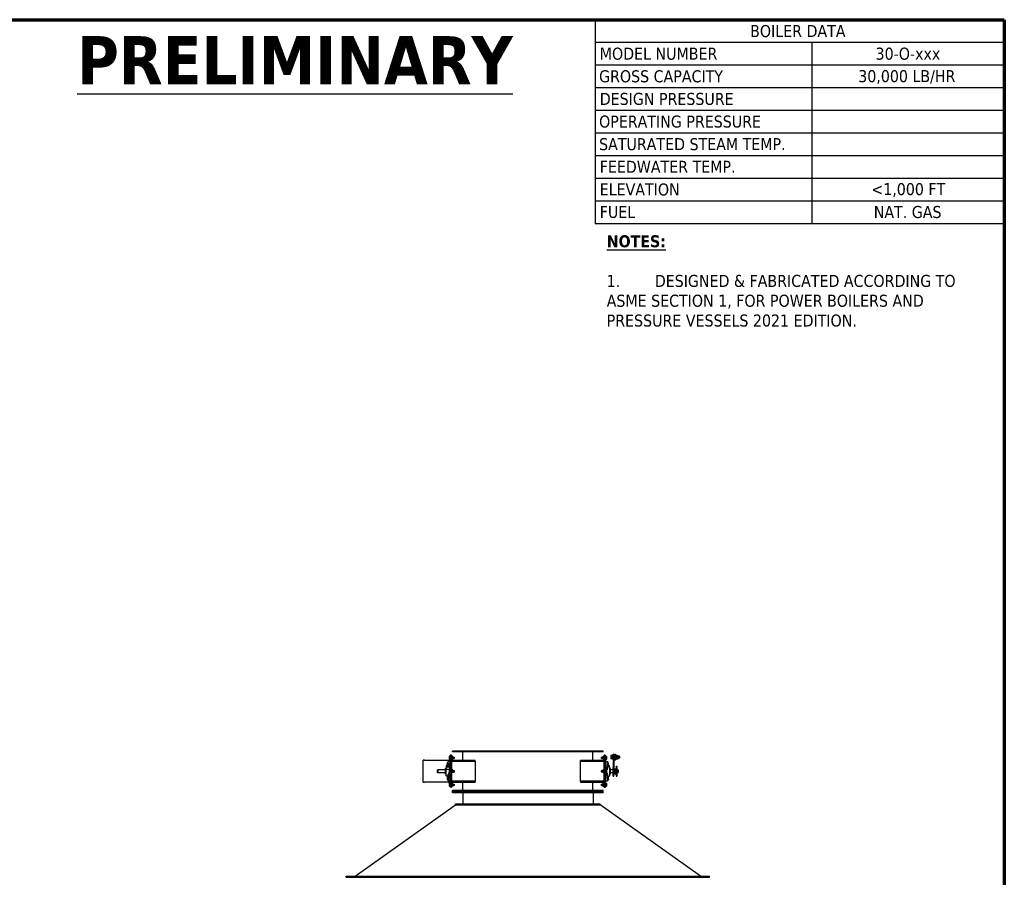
# Model space of a CAD drawing. Header units: inches. Extents: x 18 to 846, y -44 to 561.
# Tile 637 of 637: x 601 to 846, y 347 to 561. Entities that reach past the tile are written whole.
import ezdxf

# ---------------------------------------------------------------- set-up
doc = ezdxf.new("R2010")
doc.units = ezdxf.units.IN
doc.header["$LTSCALE"] = 24
doc.header["$MEASUREMENT"] = 0
for name, color, linetype, lineweight in [('Border (ANSI)', 7, 'Continuous', 70), ('Symbol (ANSI)', 7, 'Continuous', 25), ('Visible (ANSI)', 7, 'Continuous', 30)]:
    doc.layers.add(name, color=color, linetype=linetype, lineweight=lineweight)
doc.styles.add('Note Text (ANSI)', font='tahoma.ttf')

# ---------------------------------------------------------------- blocks, each defined once
blk = doc.blocks.new('Borders SUPERIOR BORDER')
at = {"layer": 'Border (ANSI)'}
for p, q in [((0.75, 23.375), (35.25, 23.375)), ((35.25, 23.375), (35.25, 0.625))]:
    blk.add_line(p, q, dxfattribs=at)
blk = doc.blocks.new('Table2')
at = {"layer": 'Symbol (ANSI)'}
for p, q in [((31, 23.375), (35.25, 23.375)), ((31, 23.375), (31, 23.14)), ((35.25, 23.375), (35.25, 23.14)), ((31, 23.14), (35.25, 23.14)), ((31, 23.14), (31, 21.259)), ((33.25, 23.14), (33.25, 21.259)), ((35.25, 23.14), (35.25, 21.259)), ((31, 22.905), (35.25, 22.905)), ((31, 22.67), (35.25, 22.67)), ((31, 22.434), (35.25, 22.434)), ((31, 22.199), (35.25, 22.199)), ((31, 21.964), (35.25, 21.964)), ((31, 21.729), (35.25, 21.729)), ((31, 21.494), (35.25, 21.494)), ((31, 21.259), (35.25, 21.259))]:
    blk.add_line(p, q, dxfattribs=at)
at = {"layer": 'Symbol (ANSI)', "char_height": 0.125, "attachment_point": 7, "style": 'Note Text (ANSI)'}
for s, insert in [('BOILER DATA', (32.61, 23.192)), ('MODEL NUMBER', (31.048, 22.957)), ('30-O-xxx', (33.913, 22.957)), ('GROSS CAPACITY', (31.041, 22.722)), ('30,000 LB/HR', (33.733, 22.706)), ('DESIGN PRESSURE', (31.048, 22.487)), ('OPERATING PRESSURE', (31.041, 22.252)), ('SATURATED STEAM TEMP.', (31.041, 22.017)), ('FEEDWATER TEMP.', (31.048, 21.784)), ('ELEVATION', (31.048, 21.546)), ('<1,000 FT', (33.869, 21.532)), ('FUEL', (31.048, 21.313)), ('NAT. GAS', (33.894, 21.312))]:
    blk.add_mtext(s, dxfattribs=dict(at, insert=insert))

msp = doc.modelspace()

# ---------------------------------------------------------------- linework, layer by layer
at = {"layer": 'Visible (ANSI)'}
for p, q in [((745.98618, 378.5815), (708.48618, 378.5815)), ((708.48618, 378.394), (708.48618, 378.5815)), ((745.98618, 378.394), (708.48618, 378.394)), ((711.04868, 376.269), (711.04868, 378.394)), ((743.42368, 376.269), (743.42368, 378.394)), ((745.98618, 378.394), (745.98618, 378.5815)), ((701.48618, 376.3315), (701.11118, 376.3315)), ((701.11118, 370.8315), (701.11118, 376.3315)), ((701.48618, 376.3315), (707.48618, 376.3315)), ((707.12681, 375.62838), (707.15193, 375.67189)), ((707.12681, 375.62838), (707.12681, 375.5907)), ((707.12681, 375.5907), (707.12681, 375.34713)), ((707.33618, 375.67189), (707.15193, 375.67189)), ((707.33618, 375.67189), (707.33618, 375.50951)), ((707.33618, 375.60025), (707.36118, 375.60025)), ((707.36118, 375.54555), (707.36118, 375.98775)), ((707.86118, 375.98775), (707.36118, 375.98775)), ((707.36118, 375.54555), (707.36118, 375.51146)), ((707.48618, 376.3315), (707.67368, 376.3315)), ((707.59318, 377.2375), (707.61828, 377.28097)), ((707.59318, 377.2375), (707.59318, 377.19986)), ((707.59318, 377.19986), (707.59318, 376.9565)), ((707.59318, 376.9565), (707.59318, 376.71315)), ((707.59318, 376.71315), (707.59318, 376.6755)), ((707.59318, 376.6755), (707.61828, 376.63203)), ((707.86118, 377.28097), (707.61828, 377.28097)), ((707.86118, 377.11874), (707.61828, 377.11874)), ((707.86118, 376.79427), (707.61828, 376.79427)), ((707.86118, 376.63203), (707.61828, 376.63203)), ((707.67368, 376.3315), (707.86118, 376.3315)), ((707.67368, 375.98775), (707.67368, 376.3315)), ((708.04868, 377.5815), (707.86118, 377.5815)), ((707.86118, 377.5815), (707.86118, 377.0815)), ((707.86118, 370.0815), (707.86118, 377.0815)), ((708.04868, 377.5815), (708.04868, 377.0815)), ((708.04868, 377.0815), (708.04868, 377.5815)), ((708.23618, 377.5815), (708.04868, 377.5815)), ((708.04868, 370.0815), (708.04868, 377.0815)), ((708.04868, 377.0815), (708.04868, 370.0815)), ((708.23618, 377.5815), (708.23618, 377.0815)), ((708.23618, 377.238), (708.26133, 377.28155)), ((708.23618, 377.0815), (708.23618, 370.0815)), ((708.23618, 376.675), (708.26133, 376.63145)), ((708.42368, 376.0815), (708.23618, 376.0815)), ((708.54004, 377.28155), (708.26133, 377.28155)), ((708.54004, 377.11903), (708.26133, 377.11903)), ((708.54004, 376.79398), (708.26133, 376.79398)), ((708.54004, 376.63145), (708.26133, 376.63145)), ((714.1295, 376.269), (708.42368, 376.269)), ((708.42368, 376.0815), (714.1295, 376.0815)), ((708.56518, 377.238), (708.54004, 377.28155)), ((708.56518, 376.675), (708.54004, 376.63145)), ((708.56518, 377.20029), (708.56518, 377.238)), ((708.56518, 376.9565), (708.56518, 377.20029)), ((708.56518, 377.144), (708.82402, 377.144)), ((708.56518, 376.71272), (708.56518, 376.9565)), ((708.56518, 376.769), (708.82402, 376.769)), ((708.56518, 376.675), (708.56518, 376.71272)), ((708.82402, 376.769), (708.82402, 377.144)), ((708.86119, 377.10566), (708.82402, 377.144)), ((708.86119, 376.80734), (708.82402, 376.769)), ((708.86119, 377.10566), (708.86119, 376.80734)), ((714.1295, 376.0815), (714.1295, 376.269)), ((714.1295, 376.0815), (714.1295, 371.0815)), ((746.04868, 376.269), (740.34287, 376.269)), ((740.34287, 376.0815), (740.34287, 376.269)), ((740.34287, 376.0815), (746.04868, 376.0815)), ((740.34287, 371.0815), (740.34287, 376.0815)), ((745.61118, 377.10566), (745.64835, 377.144)), ((745.61118, 376.80734), (745.61118, 377.10566)), ((745.61118, 376.80734), (745.64835, 376.769)), ((745.64835, 377.144), (745.64835, 376.769)), ((745.90718, 377.144), (745.64835, 377.144)), ((745.90718, 376.769), (745.64835, 376.769)), ((745.90718, 377.238), (745.93233, 377.28155)), ((745.90718, 377.238), (745.90718, 377.20029)), ((745.90718, 377.20029), (745.90718, 376.9565)), ((745.90718, 376.9565), (745.90718, 376.71272)), ((745.90718, 376.71272), (745.90718, 376.675)), ((745.90718, 376.675), (745.93233, 376.63145)), ((745.93233, 377.28155), (746.21104, 377.28155)), ((745.93233, 377.11903), (746.21104, 377.11903)), ((745.93233, 376.79398), (746.21104, 376.79398)), ((745.93233, 376.63145), (746.21104, 376.63145)), ((746.04868, 376.0815), (746.23618, 376.0815)), ((746.23618, 377.238), (746.21104, 377.28155)), ((746.23618, 376.675), (746.21104, 376.63145)), ((746.23618, 377.0815), (746.23618, 377.5815)), ((746.42368, 377.5815), (746.23618, 377.5815)), ((746.23618, 370.0815), (746.23618, 377.0815)), ((746.42368, 377.0815), (746.42368, 377.5815)), ((746.42368, 377.5815), (746.61118, 377.5815)), ((746.42368, 377.5815), (746.42368, 377.0815)), ((746.42368, 377.0815), (746.42368, 370.0815)), ((746.42368, 370.0815), (746.42368, 377.0815)), ((746.61118, 377.0815), (746.61118, 377.5815)), ((746.61118, 377.28097), (746.85409, 377.28097)), ((746.61118, 377.11874), (746.85409, 377.11874)), ((746.61118, 377.0815), (746.61118, 370.0815)), ((746.61118, 376.79427), (746.85409, 376.79427)), ((746.61118, 376.63203), (746.85409, 376.63203)), ((746.61118, 375.98775), (747.11118, 375.98775)), ((746.87918, 377.2375), (746.85409, 377.28097)), ((746.87918, 376.6755), (746.85409, 376.63203)), ((746.87918, 377.19986), (746.87918, 377.2375)), ((746.87918, 376.9565), (746.87918, 377.19986)), ((746.87918, 376.71315), (746.87918, 376.9565)), ((746.87918, 376.6755), (746.87918, 376.71315)), ((747.11118, 375.98775), (747.11118, 375.54555)), ((747.13619, 375.60025), (747.11118, 375.60025)), ((747.11118, 375.51146), (747.11118, 375.54555)), ((747.13619, 375.50951), (747.13619, 375.67189)), ((747.13619, 375.67189), (747.32044, 375.67189)), ((747.34556, 375.62838), (747.32044, 375.67189)), ((747.34556, 375.5907), (747.34556, 375.62838)), ((747.34556, 375.34713), (747.34556, 375.5907)), ((747.94518, 377.49204), (747.95898, 377.51594)), ((747.94518, 377.49204), (747.94518, 377.46957)), ((747.94518, 377.46957), (747.94518, 377.18258)), ((747.94518, 377.18258), (747.94518, 376.83005)), ((747.94518, 376.83005), (747.94518, 376.74204)), ((747.94518, 376.74204), (747.95898, 376.71814)), ((748.30918, 377.54338), (747.97868, 377.54338)), ((748.30918, 377.39575), (747.97868, 377.39575)), ((748.30918, 376.9694), (747.97868, 376.9694)), ((748.30918, 376.69069), (747.97868, 376.69069)), ((748.30918, 377.64854), (748.30918, 376.58554)), ((748.30918, 377.64854), (748.48618, 377.64854)), ((748.30918, 376.58554), (748.48618, 376.58554)), ((748.48618, 377.69774), (748.48618, 377.86704)), ((748.48618, 377.86704), (748.67368, 377.86704)), ((748.48618, 377.69774), (748.48618, 374.54934)), ((748.67368, 377.69774), (748.67368, 377.86704)), ((748.67368, 377.69774), (748.67368, 374.54934)), ((748.67368, 377.64854), (748.85068, 377.64854)), ((748.67368, 376.58554), (748.85068, 376.58554)), ((748.85068, 377.86704), (749.03818, 377.86704)), ((748.85068, 377.86704), (748.85068, 376.36704)), ((749.03818, 376.36704), (748.85068, 376.36704)), ((749.03818, 376.36704), (749.03818, 377.86704)), ((749.03818, 377.64854), (749.21518, 377.64854)), ((749.03818, 376.58554), (749.21518, 376.58554)), ((749.21518, 377.64854), (749.21518, 376.58554)), ((749.21518, 377.55154), (749.34018, 377.55154)), ((749.21518, 376.68254), (749.34018, 376.68254)), ((749.34018, 377.55154), (749.34018, 376.7371)), ((749.34018, 377.49204), (749.35398, 377.51594)), ((749.34018, 376.74204), (749.35398, 376.71814)), ((749.34018, 376.7371), (749.34018, 376.72293)), ((749.34018, 376.72293), (749.34018, 376.68254)), ((749.37368, 377.54338), (749.74469, 377.54338)), ((749.37368, 377.39575), (749.74469, 377.39575)), ((749.37368, 376.9694), (749.74469, 376.9694)), ((749.37368, 376.69069), (749.74469, 376.69069)), ((749.77818, 377.49204), (749.76439, 377.51594)), ((749.77818, 376.74204), (749.76439, 376.71814)), ((749.77818, 377.46957), (749.77818, 377.49204)), ((749.77818, 377.18258), (749.77818, 377.46957)), ((749.77818, 377.36704), (750.01342, 377.36704)), ((749.77818, 376.83005), (749.77818, 377.18258)), ((749.77818, 376.86704), (750.01342, 376.86704)), ((749.77818, 376.74204), (749.77818, 376.83005)), ((750.01342, 376.86704), (750.01342, 377.36704)), ((750.05919, 377.31985), (750.01342, 377.36704)), ((750.05919, 376.91422), (750.01342, 376.86704)), ((750.05919, 377.31985), (750.05919, 376.91422)), ((704.73618, 373.894), (704.79868, 373.9565)), ((704.73618, 373.269), (704.73618, 373.894)), ((704.73618, 373.269), (704.79868, 373.2065)), ((704.79868, 373.9565), (704.79868, 373.2065)), ((706.73618, 373.9565), (704.79868, 373.9565)), ((706.73618, 373.2065), (704.79868, 373.2065)), ((706.73618, 372.84725), (706.73618, 374.31575)), ((706.89243, 374.9862), (706.89243, 375.01549)), ((707.25835, 375.01549), (706.89243, 375.01549)), ((706.89243, 374.9862), (706.89243, 374.42051)), ((706.89243, 374.27909), (706.89243, 374.42051)), ((706.89243, 374.27909), (706.89243, 373.95041)), ((706.89243, 372.444), (706.89243, 373.95041)), ((707.41118, 373.98958), (706.94243, 373.98958)), ((707.12681, 375.34713), (707.12681, 375.10356)), ((707.12681, 375.10356), (707.12681, 375.06588)), ((707.12681, 375.06588), (707.15193, 375.02237)), ((707.33618, 375.50951), (707.15193, 375.50951)), ((707.33618, 375.18475), (707.15193, 375.18475)), ((707.26811, 375.02237), (707.15193, 375.02237)), ((707.18901, 374.6558), (707.18901, 374.72191)), ((707.25043, 375.008), (707.22105, 374.9757)), ((707.32681, 374.59955), (707.32681, 374.66566)), ((707.33618, 375.50951), (707.33618, 375.18475)), ((707.33618, 375.18475), (707.33618, 375.03745)), ((707.33618, 375.094), (707.36118, 375.094)), ((707.36118, 375.03295), (707.36118, 375.51146)), ((707.36118, 375.51146), (707.41118, 375.51146)), ((707.41118, 375.01549), (707.39527, 375.01549)), ((707.40319, 375.008), (707.43257, 374.9757)), ((707.41118, 375.51146), (707.41118, 375.01453)), ((707.41118, 375.01453), (707.86118, 375.01453)), ((707.76118, 373.99018), (707.41118, 373.99018)), ((707.41118, 373.99018), (707.41118, 373.94931)), ((707.41118, 373.21369), (707.41118, 371.65154)), ((707.46461, 374.6558), (707.46461, 374.72191)), ((707.59318, 373.8625), (707.61828, 373.90597)), ((707.59318, 373.8625), (707.59318, 373.82486)), ((707.59318, 373.82486), (707.59318, 373.5815)), ((707.59318, 373.5815), (707.59318, 373.33815)), ((707.59318, 373.33815), (707.59318, 373.3005)), ((707.59318, 373.3005), (707.61828, 373.25703)), ((707.86118, 373.90597), (707.61828, 373.90597)), ((707.86118, 373.74374), (707.61828, 373.74374)), ((707.86118, 373.41927), (707.61828, 373.41927)), ((707.86118, 373.25703), (707.61828, 373.25703)), ((707.76118, 375.01437), (707.76118, 374.9862)), ((707.76118, 375.01437), (707.86118, 375.01437)), ((707.76118, 374.42051), (707.76118, 374.9862)), ((707.86118, 374.51887), (707.76118, 374.51887)), ((707.76118, 374.42051), (707.76118, 374.27909)), ((707.76118, 373.99018), (707.76118, 374.27909)), ((707.76118, 373.94931), (707.76118, 373.99018)), ((707.86118, 373.9565), (707.76118, 373.9565)), ((707.76118, 373.94931), (707.76118, 373.90597)), ((707.76118, 373.25703), (707.76118, 373.21369)), ((707.76118, 372.49573), (707.76118, 373.21369)), ((707.86118, 373.2065), (707.76118, 373.2065)), ((708.23618, 373.863), (708.26133, 373.90655)), ((708.23618, 373.3), (708.26133, 373.25645)), ((708.54004, 373.90655), (708.26133, 373.90655)), ((708.54004, 373.74403), (708.26133, 373.74403)), ((708.54004, 373.41898), (708.26133, 373.41898)), ((708.54004, 373.25645), (708.26133, 373.25645)), ((708.56518, 373.863), (708.54004, 373.90655)), ((708.56518, 373.3), (708.54004, 373.25645)), ((708.56518, 373.82529), (708.56518, 373.863)), ((708.56518, 373.5815), (708.56518, 373.82529)), ((708.56518, 373.769), (708.82402, 373.769)), ((708.56518, 373.33772), (708.56518, 373.5815)), ((708.56518, 373.394), (708.82402, 373.394)), ((708.56518, 373.3), (708.56518, 373.33772)), ((708.82402, 373.394), (708.82402, 373.769)), ((708.86119, 373.73066), (708.82402, 373.769)), ((708.86119, 373.43234), (708.82402, 373.394)), ((708.86119, 373.73066), (708.86119, 373.43234)), ((745.61118, 373.73066), (745.64835, 373.769)), ((745.61118, 373.43234), (745.61118, 373.73066)), ((745.61118, 373.43234), (745.64835, 373.394)), ((745.64835, 373.769), (745.64835, 373.394)), ((745.90718, 373.769), (745.64835, 373.769)), ((745.90718, 373.394), (745.64835, 373.394)), ((745.90718, 373.863), (745.93233, 373.90655)), ((745.90718, 373.863), (745.90718, 373.82529)), ((745.90718, 373.82529), (745.90718, 373.5815)), ((745.90718, 373.5815), (745.90718, 373.33772)), ((745.90718, 373.33772), (745.90718, 373.3)), ((745.90718, 373.3), (745.93233, 373.25645)), ((745.93233, 373.90655), (746.21104, 373.90655)), ((745.93233, 373.74403), (746.21104, 373.74403)), ((745.93233, 373.41898), (746.21104, 373.41898)), ((745.93233, 373.25645), (746.21104, 373.25645)), ((746.23618, 373.863), (746.21104, 373.90655)), ((746.23618, 373.3), (746.21104, 373.25645)), ((746.61118, 374.66727), (746.71118, 374.66727)), ((746.61118, 374.51887), (746.71118, 374.51887)), ((746.71118, 373.9565), (746.61118, 373.9565)), ((746.61118, 373.90597), (746.85409, 373.90597)), ((746.61118, 373.74374), (746.85409, 373.74374)), ((746.61118, 373.41927), (746.85409, 373.41927)), ((746.61118, 373.25703), (746.85409, 373.25703)), ((746.71118, 373.2065), (746.61118, 373.2065)), ((746.71118, 374.66727), (746.71118, 373.94931)), ((746.71118, 373.90597), (746.71118, 373.94931)), ((746.71118, 373.21369), (746.71118, 373.25703)), ((746.71118, 373.21369), (746.71118, 372.49573)), ((746.87918, 373.8625), (746.85409, 373.90597)), ((746.87918, 373.3005), (746.85409, 373.25703)), ((746.87918, 373.82486), (746.87918, 373.8625)), ((746.87918, 373.5815), (746.87918, 373.82486)), ((746.87918, 373.33815), (746.87918, 373.5815)), ((746.87918, 373.3005), (746.87918, 373.33815)), ((747.06118, 373.94931), (747.06118, 375.51146)), ((747.06118, 375.51146), (747.11118, 375.51146)), ((747.06118, 374.30129), (747.11118, 374.30129)), ((747.06118, 371.65154), (747.06118, 373.21369)), ((747.11118, 375.51146), (747.11118, 374.30129)), ((747.13619, 375.094), (747.11118, 375.094)), ((747.11118, 375.01549), (747.57993, 375.01549)), ((747.11118, 374.769), (747.52993, 374.769)), ((747.13619, 375.18475), (747.13619, 375.50951)), ((747.13619, 375.50951), (747.32044, 375.50951)), ((747.13619, 375.18475), (747.32044, 375.18475)), ((747.13619, 375.02237), (747.13619, 375.18475)), ((747.13619, 375.02237), (747.32044, 375.02237)), ((747.34556, 375.06588), (747.32044, 375.02237)), ((747.34556, 375.10356), (747.34556, 375.34713)), ((747.34556, 375.06588), (747.34556, 375.10356)), ((747.57993, 375.01549), (747.57993, 374.9862)), ((747.57993, 374.719), (747.57993, 374.9862)), ((747.57993, 374.719), (747.57993, 372.444)), ((747.73618, 374.31575), (747.73618, 372.84725)), ((748.48618, 373.9565), (747.73618, 373.9565)), ((748.48618, 373.2065), (747.73618, 373.2065)), ((748.48618, 372.3315), (748.48618, 374.54934)), ((748.67368, 372.3315), (748.67368, 374.54934)), ((748.79548, 374.2065), (748.67368, 374.30337)), ((748.79548, 374.2065), (749.17993, 374.2065)), ((748.79548, 374.2065), (748.79548, 373.3262)), ((748.79548, 373.3262), (748.79548, 372.9565)), ((749.17993, 372.9565), (749.17993, 374.2065)), ((749.23618, 374.19143), (749.17993, 374.2065)), ((749.23618, 374.80317), (749.23618, 374.8315)), ((749.23618, 374.8315), (749.42368, 374.8315)), ((749.23618, 374.80317), (749.23618, 374.19143)), ((749.23618, 374.19143), (749.23618, 372.97157)), ((749.67368, 373.9565), (749.23618, 373.9565)), ((749.67368, 373.2065), (749.23618, 373.2065)), ((749.42368, 374.80317), (749.42368, 374.8315)), ((749.42368, 374.80317), (749.42368, 373.9565)), ((749.42368, 373.2065), (749.42368, 372.35665)), ((749.67368, 373.2065), (749.67368, 373.9565)), ((749.73618, 373.894), (749.67368, 373.9565)), ((749.73618, 373.269), (749.67368, 373.2065)), ((749.73618, 373.894), (749.73618, 373.269)), ((701.11118, 370.8315), (701.48618, 370.8315)), ((707.48618, 370.8315), (701.48618, 370.8315)), ((707.36118, 372.394), (706.94243, 372.394)), ((707.12681, 372.09713), (707.15193, 372.14064)), ((707.12681, 372.09713), (707.12681, 372.05945)), ((707.12681, 372.05945), (707.12681, 371.81588)), ((707.12681, 371.81588), (707.12681, 371.57231)), ((707.12681, 371.57231), (707.12681, 371.53463)), ((707.12681, 371.53463), (707.15193, 371.49112)), ((707.33618, 372.14064), (707.15193, 372.14064)), ((707.33618, 371.97826), (707.15193, 371.97826)), ((707.33618, 371.6535), (707.15193, 371.6535)), ((707.33618, 371.49112), (707.15193, 371.49112)), ((707.33618, 372.14064), (707.33618, 371.97826)), ((707.33618, 372.069), (707.36118, 372.069)), ((707.33618, 371.97826), (707.33618, 371.6535)), ((707.33618, 371.6535), (707.33618, 371.49112)), ((707.33618, 371.56275), (707.36118, 371.56275)), ((707.41118, 372.86171), (707.36118, 372.86171)), ((707.36118, 371.65154), (707.36118, 372.86171)), ((707.41118, 371.65154), (707.36118, 371.65154)), ((707.36118, 371.65154), (707.36118, 371.61745)), ((707.36118, 371.17525), (707.36118, 371.61745)), ((707.86118, 371.17525), (707.36118, 371.17525)), ((707.48618, 370.8315), (707.67368, 370.8315)), ((707.67368, 370.8315), (707.67368, 371.17525)), ((707.67368, 370.8315), (707.86118, 370.8315)), ((707.86118, 372.64413), (707.76118, 372.64413)), ((707.86118, 372.49573), (707.76118, 372.49573)), ((708.42368, 371.0815), (708.23618, 371.0815)), ((714.1295, 371.0815), (708.42368, 371.0815)), ((708.42368, 370.894), (714.1295, 370.894)), ((711.04868, 368.769), (711.04868, 370.894)), ((714.1295, 371.0815), (714.1295, 370.894)), ((740.34287, 371.0815), (740.34287, 370.894)), ((746.04868, 371.0815), (740.34287, 371.0815)), ((740.34287, 370.894), (746.04868, 370.894)), ((743.42368, 368.769), (743.42368, 370.894)), ((746.04868, 371.0815), (746.23618, 371.0815)), ((746.61118, 372.64413), (746.71118, 372.64413)), ((746.71118, 372.49573), (746.61118, 372.49573)), ((746.61118, 371.17525), (747.11118, 371.17525)), ((747.11118, 372.86171), (747.06118, 372.86171)), ((747.11118, 371.65154), (747.06118, 371.65154)), ((747.11118, 372.86171), (747.11118, 371.65154)), ((747.11118, 372.394), (747.52993, 372.394)), ((747.13619, 372.069), (747.11118, 372.069)), ((747.11118, 371.61745), (747.11118, 371.65154)), ((747.11118, 371.61745), (747.11118, 371.17525)), ((747.13619, 371.56275), (747.11118, 371.56275)), ((747.13619, 371.97826), (747.13619, 372.14064)), ((747.13619, 372.14064), (747.32044, 372.14064)), ((747.13619, 371.6535), (747.13619, 371.97826)), ((747.13619, 371.97826), (747.32044, 371.97826)), ((747.13619, 371.6535), (747.32044, 371.6535)), ((747.13619, 371.49112), (747.13619, 371.6535)), ((747.13619, 371.49112), (747.32044, 371.49112)), ((747.34556, 372.09713), (747.32044, 372.14064)), ((747.34556, 371.53463), (747.32044, 371.49112)), ((747.34556, 372.05945), (747.34556, 372.09713)), ((747.34556, 371.81588), (747.34556, 372.05945)), ((747.34556, 371.57231), (747.34556, 371.81588)), ((747.34556, 371.53463), (747.34556, 371.57231)), ((748.48618, 372.3315), (748.67368, 372.3315)), ((748.79548, 372.9565), (748.67368, 372.85963)), ((748.79548, 372.9565), (749.17993, 372.9565)), ((749.23618, 372.97157), (749.17993, 372.9565)), ((749.23618, 372.97157), (749.23618, 372.35665)), ((749.23618, 372.3315), (749.23618, 372.35665)), ((749.23618, 372.3315), (749.42368, 372.3315)), ((749.42368, 372.3315), (749.42368, 372.35665)), ((707.59318, 370.4875), (707.61828, 370.53097)), ((707.59318, 370.4875), (707.59318, 370.44986)), ((707.59318, 370.44986), (707.59318, 370.2065)), ((707.59318, 370.2065), (707.59318, 369.96315)), ((707.59318, 369.96315), (707.59318, 369.9255)), ((707.59318, 369.9255), (707.61828, 369.88203)), ((707.86118, 370.53097), (707.61828, 370.53097)), ((707.86118, 370.36874), (707.61828, 370.36874)), ((707.86118, 370.04427), (707.61828, 370.04427)), ((707.86118, 369.88203), (707.61828, 369.88203)), ((707.86118, 370.0815), (707.86118, 369.5815)), ((708.04868, 369.5815), (707.86118, 369.5815)), ((708.04868, 370.0815), (708.04868, 369.5815)), ((708.04868, 369.5815), (708.04868, 370.0815)), ((708.04868, 369.5815), (708.23618, 369.5815)), ((708.23618, 370.488), (708.26133, 370.53155)), ((708.23618, 370.0815), (708.23618, 369.5815)), ((708.23618, 369.925), (708.26133, 369.88145)), ((708.54004, 370.53155), (708.26133, 370.53155)), ((708.54004, 370.36903), (708.26133, 370.36903)), ((708.54004, 370.04398), (708.26133, 370.04398)), ((708.54004, 369.88145), (708.26133, 369.88145)), ((745.98618, 368.769), (708.48618, 368.769)), ((708.48618, 368.5815), (708.48618, 368.769)), ((745.98618, 368.5815), (708.48618, 368.5815)), ((745.98618, 368.4565), (708.48618, 368.4565)), ((708.48618, 368.2065), (708.48618, 368.4565)), ((745.98618, 368.2065), (708.48618, 368.2065)), ((708.56518, 370.488), (708.54004, 370.53155)), ((708.56518, 369.925), (708.54004, 369.88145)), ((708.56518, 370.45029), (708.56518, 370.488)), ((708.56518, 370.2065), (708.56518, 370.45029)), ((708.56518, 370.394), (708.82402, 370.394)), ((708.56518, 369.96272), (708.56518, 370.2065)), ((708.56518, 370.019), (708.82402, 370.019)), ((708.56518, 369.925), (708.56518, 369.96272)), ((708.82402, 370.019), (708.82402, 370.394)), ((708.86119, 370.35566), (708.82402, 370.394)), ((708.86119, 370.05734), (708.82402, 370.019)), ((708.86119, 370.35566), (708.86119, 370.05734)), ((710.98618, 368.2065), (710.98618, 365.4565)), ((743.48618, 368.2065), (743.48618, 365.4565)), ((745.61118, 370.35566), (745.64835, 370.394)), ((745.61118, 370.05734), (745.61118, 370.35566)), ((745.61118, 370.05734), (745.64835, 370.019)), ((745.64835, 370.394), (745.64835, 370.019)), ((745.90718, 370.394), (745.64835, 370.394)), ((745.90718, 370.019), (745.64835, 370.019)), ((745.90718, 370.488), (745.93233, 370.53155)), ((745.90718, 370.488), (745.90718, 370.45029)), ((745.90718, 370.45029), (745.90718, 370.2065)), ((745.90718, 370.2065), (745.90718, 369.96272)), ((745.90718, 369.96272), (745.90718, 369.925)), ((745.90718, 369.925), (745.93233, 369.88145)), ((745.93233, 370.53155), (746.21104, 370.53155)), ((745.93233, 370.36903), (746.21104, 370.36903)), ((745.93233, 370.04398), (746.21104, 370.04398)), ((745.93233, 369.88145), (746.21104, 369.88145)), ((745.98618, 368.5815), (745.98618, 368.769)), ((745.98618, 368.2065), (745.98618, 368.4565)), ((746.23618, 370.488), (746.21104, 370.53155)), ((746.23618, 369.925), (746.21104, 369.88145)), ((746.23618, 369.5815), (746.23618, 370.0815)), ((746.23618, 369.5815), (746.42368, 369.5815)), ((746.42368, 369.5815), (746.42368, 370.0815)), ((746.42368, 370.0815), (746.42368, 369.5815)), ((746.42368, 369.5815), (746.61118, 369.5815)), ((746.61118, 370.53097), (746.85409, 370.53097)), ((746.61118, 370.36874), (746.85409, 370.36874)), ((746.61118, 369.5815), (746.61118, 370.0815)), ((746.61118, 370.04427), (746.85409, 370.04427)), ((746.61118, 369.88203), (746.85409, 369.88203)), ((746.87918, 370.4875), (746.85409, 370.53097)), ((746.87918, 369.9255), (746.85409, 369.88203)), ((746.87918, 370.44986), (746.87918, 370.4875)), ((746.87918, 370.2065), (746.87918, 370.44986)), ((746.87918, 369.96315), (746.87918, 370.2065)), ((746.87918, 369.9255), (746.87918, 369.96315)), ((684.21362, 347.4565), (709.23618, 365.2065)), ((709.23618, 365.4565), (745.23618, 365.4565)), ((709.23618, 365.2065), (709.23618, 365.4565)), ((709.23618, 365.2065), (745.23618, 365.2065)), ((745.23618, 365.2065), (745.23618, 365.4565)), ((770.25875, 347.4565), (745.23618, 365.2065)), ((681.96118, 347.4565), (772.51118, 347.4565)), ((681.96118, 347.2065), (681.96118, 347.4565)), ((681.96118, 347.2065), (772.51118, 347.2065)), ((772.51118, 347.2065), (772.51118, 347.4565))]:
    msp.add_line(p, q, dxfattribs=at)
for centre, radius, start, end in [((708.42368, 376.4565), 0.1875, 180, 270), ((708.42368, 376.4565), 0.375, 240, 270), ((746.04868, 376.4565), 0.1875, 270, 0), ((746.04868, 376.4565), 0.375, 270, 300), ((706.73618, 374.50325), 0.1875, 270, 326.4426902), ((707.32681, 374.91089), 0.12795, 164.8655136, 234.9564643), ((707.32681, 374.91089), 0.12795, 305.0435357, 15.1344864), ((747.52993, 374.719), 0.05, 0, 90), ((747.73618, 374.50325), 0.1875, 213.5573098, 270), ((706.73618, 372.65975), 0.1875, 33.5573098, 90), ((706.94243, 372.444), 0.05, 180, 270), ((708.42368, 370.7065), 0.375, 90, 120), ((708.42368, 370.7065), 0.1875, 90, 180), ((746.04868, 370.7065), 0.375, 60, 90), ((746.04868, 370.7065), 0.1875, 0, 90), ((747.52993, 372.444), 0.05, 270, 0), ((747.73618, 372.65975), 0.1875, 90, 146.4426902)]:
    msp.add_arc(centre, radius, start, end, dxfattribs=at)
for centre, major_axis, ratio, start_param, end_param in [((749.25157, 377.11704), (2.46397, 0.20195), 0.156136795, 4.684825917, 4.735561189), ((749.4288, 377.11704), (2.46397, 0.20195), 0.156136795, 4.612795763, 4.663623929), ((707.32681, 374.70335), (-0.15625, 0), 0.707106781, 5.792244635, 9.915718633), ((707.32681, 374.92759), (0.12575, 0), 0.707106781, 2.569982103, 6.854795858), ((707.32681, 374.78687), (-0.1378, 0), 0.707106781, 5.646377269, 6.283185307), ((707.32681, 374.78687), (-0.1378, 0), 0.707106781, 0, 1.047197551), ((707.32681, 374.68126), (-0.125, 0), 0.707106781, 0.501266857, 2.640325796), ((707.32681, 374.85851), (-0.10433, 0), 0.707106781, 0.789492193, 2.352100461), ((707.32681, 374.78687), (-0.1378, 0), 0.707106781, 1.047197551, 2.094395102), ((707.32681, 374.78687), (0.1378, 0), 0.707106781, 5.235987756, 6.283185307), ((707.32681, 374.78687), (0.1378, 0), 0.707106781, 0, 0.636808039)]:
    msp.add_ellipse(centre, major_axis=major_axis, ratio=ratio, start_param=start_param, end_param=end_param, dxfattribs=at)
for points, weights in [([(707.15193, 375.67189), (707.12681, 375.62838), (707.12681, 375.5907)], [1, 1.0379548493, 1]), ([(707.12681, 375.5907), (707.12681, 375.55302), (707.15193, 375.50951)], [1, 1.0379548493, 1]), ([(707.61828, 377.28097), (707.59318, 377.2375), (707.59318, 377.19986)], [1, 1.0379548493, 1]), ([(707.59318, 377.19986), (707.59318, 377.16221), (707.61828, 377.11874)], [1, 1.0379548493, 1]), ([(707.61828, 377.11874), (707.59318, 377.0318), (707.59318, 376.9565)], [1, 1.0379548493, 1]), ([(707.59318, 376.9565), (707.59318, 376.88121), (707.61828, 376.79427)], [1, 1.0379548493, 1]), ([(707.61828, 376.79427), (707.59318, 376.7508), (707.59318, 376.71315)], [1, 1.0379548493, 1]), ([(707.59318, 376.71315), (707.59318, 376.6755), (707.61828, 376.63203)], [1, 1.0379548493, 1]), ([(708.26133, 377.28155), (708.23618, 377.238), (708.23618, 377.20029)], [1, 1.0379548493, 1]), ([(708.23618, 377.20029), (708.23618, 377.16257), (708.26133, 377.11903)], [1, 1.0379548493, 1]), ([(708.26133, 377.11903), (708.23618, 377.03193), (708.23618, 376.9565)], [1, 1.0379548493, 1]), ([(708.23618, 376.9565), (708.23618, 376.88107), (708.26133, 376.79398)], [1, 1.0379548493, 1]), ([(708.26133, 376.79398), (708.23618, 376.75043), (708.23618, 376.71272)], [1, 1.0379548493, 1]), ([(708.23618, 376.71272), (708.23618, 376.675), (708.26133, 376.63145)], [1, 1.0379548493, 1]), ([(708.56518, 377.20029), (708.56518, 377.238), (708.54004, 377.28155)], [1, 1.0379548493, 1]), ([(708.54004, 377.11903), (708.56518, 377.16257), (708.56518, 377.20029)], [1, 1.0379548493, 1]), ([(708.56518, 376.9565), (708.56518, 377.03193), (708.54004, 377.11903)], [1, 1.0379548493, 1]), ([(708.54004, 376.79398), (708.56518, 376.88107), (708.56518, 376.9565)], [1, 1.0379548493, 1]), ([(708.56518, 376.71272), (708.56518, 376.75043), (708.54004, 376.79398)], [1, 1.0379548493, 1]), ([(708.54004, 376.63145), (708.56518, 376.675), (708.56518, 376.71272)], [1, 1.0379548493, 1]), ([(745.93233, 377.28155), (745.90718, 377.238), (745.90718, 377.20029)], [1, 1.0379548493, 1]), ([(745.90718, 377.20029), (745.90718, 377.16257), (745.93233, 377.11903)], [1, 1.0379548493, 1]), ([(745.93233, 377.11903), (745.90718, 377.03193), (745.90718, 376.9565)], [1, 1.0379548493, 1]), ([(745.90718, 376.9565), (745.90718, 376.88107), (745.93233, 376.79398)], [1, 1.0379548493, 1]), ([(745.93233, 376.79398), (745.90718, 376.75043), (745.90718, 376.71272)], [1, 1.0379548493, 1]), ([(745.90718, 376.71272), (745.90718, 376.675), (745.93233, 376.63145)], [1, 1.0379548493, 1]), ([(746.23618, 377.20029), (746.23618, 377.238), (746.21104, 377.28155)], [1, 1.0379548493, 1]), ([(746.21104, 377.11903), (746.23618, 377.16257), (746.23618, 377.20029)], [1, 1.0379548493, 1]), ([(746.23618, 376.9565), (746.23618, 377.03193), (746.21104, 377.11903)], [1, 1.0379548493, 1]), ([(746.21104, 376.79398), (746.23618, 376.88107), (746.23618, 376.9565)], [1, 1.0379548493, 1]), ([(746.23618, 376.71272), (746.23618, 376.75043), (746.21104, 376.79398)], [1, 1.0379548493, 1]), ([(746.21104, 376.63145), (746.23618, 376.675), (746.23618, 376.71272)], [1, 1.0379548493, 1]), ([(746.87918, 377.19986), (746.87918, 377.2375), (746.85409, 377.28097)], [1, 1.0379548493, 1]), ([(746.85409, 377.11874), (746.87918, 377.16221), (746.87918, 377.19986)], [1, 1.0379548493, 1]), ([(746.87918, 376.9565), (746.87918, 377.0318), (746.85409, 377.11874)], [1, 1.0379548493, 1]), ([(746.85409, 376.79427), (746.87918, 376.88121), (746.87918, 376.9565)], [1, 1.0379548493, 1]), ([(746.87918, 376.71315), (746.87918, 376.7508), (746.85409, 376.79427)], [1, 1.0379548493, 1]), ([(746.85409, 376.63203), (746.87918, 376.6755), (746.87918, 376.71315)], [1, 1.0379548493, 1]), ([(747.34556, 375.5907), (747.34556, 375.62838), (747.32044, 375.67189)], [1, 1.0379548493, 1]), ([(747.32044, 375.50951), (747.34556, 375.55302), (747.34556, 375.5907)], [1, 1.0379548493, 1]), ([(747.97868, 377.54338), (747.94518, 377.50383), (747.94518, 377.46957)], [1, 1.0379548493, 1]), ([(747.94518, 377.46957), (747.94518, 377.43531), (747.97868, 377.39575)], [1, 1.0379548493, 1]), ([(747.97868, 377.39575), (747.94518, 377.28151), (747.94518, 377.18258)], [1, 1.0379548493, 1]), ([(747.94518, 377.18258), (747.94518, 377.08364), (747.97868, 376.9694)], [1, 1.0379548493, 1]), ([(747.97868, 376.9694), (747.94518, 376.89472), (747.94518, 376.83005)], [1, 1.0379548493, 1]), ([(747.94518, 376.83005), (747.94518, 376.76537), (747.97868, 376.69069)], [1, 1.0379548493, 1]), ([(747.97868, 376.69069), (747.96658, 376.70497), (747.95898, 376.71814)], [1, 1.01338266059, 1.01732802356]), ([(749.37368, 377.54338), (749.34018, 377.50383), (749.34018, 377.46957)], [1, 1.0379548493, 1]), ([(749.34018, 377.46957), (749.34018, 377.43531), (749.37368, 377.39575)], [1, 1.0379548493, 1]), ([(749.37368, 377.39575), (749.34018, 377.28151), (749.34018, 377.18258)], [1, 1.0379548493, 1]), ([(749.34018, 377.18258), (749.34018, 377.08364), (749.37368, 376.9694)], [1, 1.0379548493, 1]), ([(749.37368, 376.9694), (749.34018, 376.89472), (749.34018, 376.83005)], [1, 1.0379548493, 1]), ([(749.34018, 376.83005), (749.34018, 376.76537), (749.37368, 376.69069)], [1, 1.0379548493, 1]), ([(749.37368, 376.69069), (749.36158, 376.70497), (749.35398, 376.71814)], [1, 1.01338266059, 1.01732802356]), ([(749.77818, 377.46957), (749.77818, 377.50383), (749.74469, 377.54338)], [1, 1.0379548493, 1]), ([(749.74469, 377.39575), (749.77818, 377.43531), (749.77818, 377.46957)], [1, 1.0379548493, 1]), ([(749.77818, 377.18258), (749.77818, 377.28151), (749.74469, 377.39575)], [1, 1.0379548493, 1]), ([(749.74469, 376.9694), (749.77818, 377.08364), (749.77818, 377.18258)], [1, 1.0379548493, 1]), ([(749.77818, 376.83005), (749.77818, 376.89472), (749.74469, 376.9694)], [1, 1.0379548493, 1]), ([(749.74469, 376.69069), (749.77818, 376.76537), (749.77818, 376.83005)], [1, 1.0379548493, 1]), ([(749.76439, 376.71814), (749.75679, 376.70497), (749.74469, 376.69069)], [1.01732802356, 1.01338266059, 1]), ([(707.15193, 375.50951), (707.12681, 375.42249), (707.12681, 375.34713)], [1, 1.0379548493, 1]), ([(707.12681, 375.34713), (707.12681, 375.27177), (707.15193, 375.18475)], [1, 1.0379548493, 1]), ([(707.15193, 375.18475), (707.12681, 375.14124), (707.12681, 375.10356)], [1, 1.0379548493, 1]), ([(707.12681, 375.10356), (707.12681, 375.06588), (707.15193, 375.02237)], [1, 1.0379548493, 1]), ([(707.18901, 374.83442), (707.2022, 374.84291), (707.21436, 374.84984)], [1, 1.0132325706, 1.01723833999]), ([(707.18901, 374.78687), (707.18901, 374.81298), (707.18901, 374.83442)], [1, 1.0379548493, 1]), ([(707.18901, 374.72191), (707.18901, 374.76076), (707.18901, 374.78687)], [1, 1.0379548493, 1]), ([(707.25791, 374.70249), (707.22594, 374.71554), (707.18901, 374.72191)], [1, 1.0379548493, 1]), ([(707.18901, 374.6558), (707.22594, 374.63203), (707.25791, 374.61897)], [1, 1.0379548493, 1]), ([(707.32681, 374.66566), (707.28989, 374.68943), (707.25791, 374.70249)], [1, 1.0379548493, 1]), ([(707.25791, 374.61897), (707.28989, 374.60592), (707.32681, 374.59955)], [1, 1.0379548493, 1]), ([(707.39571, 374.70249), (707.36373, 374.68943), (707.32681, 374.66566)], [1, 1.0379548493, 1]), ([(707.32681, 374.59955), (707.36373, 374.60592), (707.39571, 374.61897)], [1, 1.0379548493, 1]), ([(707.46461, 374.72191), (707.42768, 374.71554), (707.39571, 374.70249)], [1, 1.0379548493, 1]), ([(707.39571, 374.61897), (707.42768, 374.63203), (707.46461, 374.6558)], [1, 1.0379548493, 1]), ([(707.43926, 374.84984), (707.45142, 374.84291), (707.46461, 374.83442)], [1.01723833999, 1.0132325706, 1]), ([(707.46461, 374.83442), (707.46461, 374.81298), (707.46461, 374.78687)], [1, 1.0379548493, 1]), ([(707.46461, 374.78687), (707.46461, 374.76076), (707.46461, 374.72191)], [1, 1.0379548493, 1]), ([(707.61828, 373.90597), (707.59318, 373.8625), (707.59318, 373.82486)], [1, 1.0379548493, 1]), ([(707.59318, 373.82486), (707.59318, 373.78721), (707.61828, 373.74374)], [1, 1.0379548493, 1]), ([(707.61828, 373.74374), (707.59318, 373.6568), (707.59318, 373.5815)], [1, 1.0379548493, 1]), ([(707.59318, 373.5815), (707.59318, 373.50621), (707.61828, 373.41927)], [1, 1.0379548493, 1]), ([(707.61828, 373.41927), (707.59318, 373.3758), (707.59318, 373.33815)], [1, 1.0379548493, 1]), ([(707.59318, 373.33815), (707.59318, 373.3005), (707.61828, 373.25703)], [1, 1.0379548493, 1]), ([(708.26133, 373.90655), (708.23618, 373.863), (708.23618, 373.82529)], [1, 1.0379548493, 1]), ([(708.23618, 373.82529), (708.23618, 373.78757), (708.26133, 373.74403)], [1, 1.0379548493, 1]), ([(708.26133, 373.74403), (708.23618, 373.65693), (708.23618, 373.5815)], [1, 1.0379548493, 1]), ([(708.23618, 373.5815), (708.23618, 373.50607), (708.26133, 373.41898)], [1, 1.0379548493, 1]), ([(708.26133, 373.41898), (708.23618, 373.37543), (708.23618, 373.33772)], [1, 1.0379548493, 1]), ([(708.23618, 373.33772), (708.23618, 373.3), (708.26133, 373.25645)], [1, 1.0379548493, 1]), ([(708.56518, 373.82529), (708.56518, 373.863), (708.54004, 373.90655)], [1, 1.0379548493, 1]), ([(708.54004, 373.74403), (708.56518, 373.78757), (708.56518, 373.82529)], [1, 1.0379548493, 1]), ([(708.56518, 373.5815), (708.56518, 373.65693), (708.54004, 373.74403)], [1, 1.0379548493, 1]), ([(708.54004, 373.41898), (708.56518, 373.50607), (708.56518, 373.5815)], [1, 1.0379548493, 1]), ([(708.56518, 373.33772), (708.56518, 373.37543), (708.54004, 373.41898)], [1, 1.0379548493, 1]), ([(708.54004, 373.25645), (708.56518, 373.3), (708.56518, 373.33772)], [1, 1.0379548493, 1]), ([(745.93233, 373.90655), (745.90718, 373.863), (745.90718, 373.82529)], [1, 1.0379548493, 1]), ([(745.90718, 373.82529), (745.90718, 373.78757), (745.93233, 373.74403)], [1, 1.0379548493, 1]), ([(745.93233, 373.74403), (745.90718, 373.65693), (745.90718, 373.5815)], [1, 1.0379548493, 1]), ([(745.90718, 373.5815), (745.90718, 373.50607), (745.93233, 373.41898)], [1, 1.0379548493, 1]), ([(745.93233, 373.41898), (745.90718, 373.37543), (745.90718, 373.33772)], [1, 1.0379548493, 1]), ([(745.90718, 373.33772), (745.90718, 373.3), (745.93233, 373.25645)], [1, 1.0379548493, 1]), ([(746.23618, 373.82529), (746.23618, 373.863), (746.21104, 373.90655)], [1, 1.0379548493, 1]), ([(746.21104, 373.74403), (746.23618, 373.78757), (746.23618, 373.82529)], [1, 1.0379548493, 1]), ([(746.23618, 373.5815), (746.23618, 373.65693), (746.21104, 373.74403)], [1, 1.0379548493, 1]), ([(746.21104, 373.41898), (746.23618, 373.50607), (746.23618, 373.5815)], [1, 1.0379548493, 1]), ([(746.23618, 373.33772), (746.23618, 373.37543), (746.21104, 373.41898)], [1, 1.0379548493, 1]), ([(746.21104, 373.25645), (746.23618, 373.3), (746.23618, 373.33772)], [1, 1.0379548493, 1]), ([(746.87918, 373.82486), (746.87918, 373.8625), (746.85409, 373.90597)], [1, 1.0379548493, 1]), ([(746.85409, 373.74374), (746.87918, 373.78721), (746.87918, 373.82486)], [1, 1.0379548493, 1]), ([(746.87918, 373.5815), (746.87918, 373.6568), (746.85409, 373.74374)], [1, 1.0379548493, 1]), ([(746.85409, 373.41927), (746.87918, 373.50621), (746.87918, 373.5815)], [1, 1.0379548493, 1]), ([(746.87918, 373.33815), (746.87918, 373.3758), (746.85409, 373.41927)], [1, 1.0379548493, 1]), ([(746.85409, 373.25703), (746.87918, 373.3005), (746.87918, 373.33815)], [1, 1.0379548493, 1]), ([(747.34556, 375.34713), (747.34556, 375.42249), (747.32044, 375.50951)], [1, 1.0379548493, 1]), ([(747.32044, 375.18475), (747.34556, 375.27177), (747.34556, 375.34713)], [1, 1.0379548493, 1]), ([(747.34556, 375.10356), (747.34556, 375.14124), (747.32044, 375.18475)], [1, 1.0379548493, 1]), ([(747.32044, 375.02237), (747.34556, 375.06588), (747.34556, 375.10356)], [1, 1.0379548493, 1]), ([(707.15193, 372.14064), (707.12681, 372.09713), (707.12681, 372.05945)], [1, 1.0379548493, 1]), ([(707.12681, 372.05945), (707.12681, 372.02177), (707.15193, 371.97826)], [1, 1.0379548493, 1]), ([(707.15193, 371.97826), (707.12681, 371.89124), (707.12681, 371.81588)], [1, 1.0379548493, 1]), ([(707.12681, 371.81588), (707.12681, 371.74052), (707.15193, 371.6535)], [1, 1.0379548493, 1]), ([(707.15193, 371.6535), (707.12681, 371.60999), (707.12681, 371.57231)], [1, 1.0379548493, 1]), ([(707.12681, 371.57231), (707.12681, 371.53463), (707.15193, 371.49112)], [1, 1.0379548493, 1]), ([(747.34556, 372.05945), (747.34556, 372.09713), (747.32044, 372.14064)], [1, 1.0379548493, 1]), ([(747.32044, 371.97826), (747.34556, 372.02177), (747.34556, 372.05945)], [1, 1.0379548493, 1]), ([(747.34556, 371.81588), (747.34556, 371.89124), (747.32044, 371.97826)], [1, 1.0379548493, 1]), ([(747.32044, 371.6535), (747.34556, 371.74052), (747.34556, 371.81588)], [1, 1.0379548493, 1]), ([(747.34556, 371.57231), (747.34556, 371.60999), (747.32044, 371.6535)], [1, 1.0379548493, 1]), ([(747.32044, 371.49112), (747.34556, 371.53463), (747.34556, 371.57231)], [1, 1.0379548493, 1]), ([(707.61828, 370.53097), (707.59318, 370.4875), (707.59318, 370.44986)], [1, 1.0379548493, 1]), ([(707.59318, 370.44986), (707.59318, 370.41221), (707.61828, 370.36874)], [1, 1.0379548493, 1]), ([(707.61828, 370.36874), (707.59318, 370.2818), (707.59318, 370.2065)], [1, 1.0379548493, 1]), ([(707.59318, 370.2065), (707.59318, 370.13121), (707.61828, 370.04427)], [1, 1.0379548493, 1]), ([(707.61828, 370.04427), (707.59318, 370.0008), (707.59318, 369.96315)], [1, 1.0379548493, 1]), ([(707.59318, 369.96315), (707.59318, 369.9255), (707.61828, 369.88203)], [1, 1.0379548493, 1]), ([(708.26133, 370.53155), (708.23618, 370.488), (708.23618, 370.45029)], [1, 1.0379548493, 1]), ([(708.23618, 370.45029), (708.23618, 370.41257), (708.26133, 370.36903)], [1, 1.0379548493, 1]), ([(708.26133, 370.36903), (708.23618, 370.28193), (708.23618, 370.2065)], [1, 1.0379548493, 1]), ([(708.23618, 370.2065), (708.23618, 370.13107), (708.26133, 370.04398)], [1, 1.0379548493, 1]), ([(708.26133, 370.04398), (708.23618, 370.00043), (708.23618, 369.96272)], [1, 1.0379548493, 1]), ([(708.23618, 369.96272), (708.23618, 369.925), (708.26133, 369.88145)], [1, 1.0379548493, 1]), ([(708.56518, 370.45029), (708.56518, 370.488), (708.54004, 370.53155)], [1, 1.0379548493, 1]), ([(708.54004, 370.36903), (708.56518, 370.41257), (708.56518, 370.45029)], [1, 1.0379548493, 1]), ([(708.56518, 370.2065), (708.56518, 370.28193), (708.54004, 370.36903)], [1, 1.0379548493, 1]), ([(708.54004, 370.04398), (708.56518, 370.13107), (708.56518, 370.2065)], [1, 1.0379548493, 1]), ([(708.56518, 369.96272), (708.56518, 370.00043), (708.54004, 370.04398)], [1, 1.0379548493, 1]), ([(708.54004, 369.88145), (708.56518, 369.925), (708.56518, 369.96272)], [1, 1.0379548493, 1]), ([(745.93233, 370.53155), (745.90718, 370.488), (745.90718, 370.45029)], [1, 1.0379548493, 1]), ([(745.90718, 370.45029), (745.90718, 370.41257), (745.93233, 370.36903)], [1, 1.0379548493, 1]), ([(745.93233, 370.36903), (745.90718, 370.28193), (745.90718, 370.2065)], [1, 1.0379548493, 1]), ([(745.90718, 370.2065), (745.90718, 370.13107), (745.93233, 370.04398)], [1, 1.0379548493, 1]), ([(745.93233, 370.04398), (745.90718, 370.00043), (745.90718, 369.96272)], [1, 1.0379548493, 1]), ([(745.90718, 369.96272), (745.90718, 369.925), (745.93233, 369.88145)], [1, 1.0379548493, 1]), ([(746.23618, 370.45029), (746.23618, 370.488), (746.21104, 370.53155)], [1, 1.0379548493, 1]), ([(746.21104, 370.36903), (746.23618, 370.41257), (746.23618, 370.45029)], [1, 1.0379548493, 1]), ([(746.23618, 370.2065), (746.23618, 370.28193), (746.21104, 370.36903)], [1, 1.0379548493, 1]), ([(746.21104, 370.04398), (746.23618, 370.13107), (746.23618, 370.2065)], [1, 1.0379548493, 1]), ([(746.23618, 369.96272), (746.23618, 370.00043), (746.21104, 370.04398)], [1, 1.0379548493, 1]), ([(746.21104, 369.88145), (746.23618, 369.925), (746.23618, 369.96272)], [1, 1.0379548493, 1]), ([(746.87918, 370.44986), (746.87918, 370.4875), (746.85409, 370.53097)], [1, 1.0379548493, 1]), ([(746.85409, 370.36874), (746.87918, 370.41221), (746.87918, 370.44986)], [1, 1.0379548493, 1]), ([(746.87918, 370.2065), (746.87918, 370.2818), (746.85409, 370.36874)], [1, 1.0379548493, 1]), ([(746.85409, 370.04427), (746.87918, 370.13121), (746.87918, 370.2065)], [1, 1.0379548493, 1]), ([(746.87918, 369.96315), (746.87918, 370.0008), (746.85409, 370.04427)], [1, 1.0379548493, 1]), ([(746.85409, 369.88203), (746.87918, 369.9255), (746.87918, 369.96315)], [1, 1.0379548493, 1])]:
    msp.add_rational_spline(points, weights, degree=2, dxfattribs=at)
for points, knots in [([(706.94243, 373.98958), (706.93646, 373.98958), (706.92945, 373.98852), (706.91823, 373.98504), (706.9121, 373.98193), (706.90321, 373.97525), (706.89898, 373.97042), (706.89397, 373.96134), (706.89243, 373.95542), (706.89243, 373.95041)], [0, 0, 0, 0, 0.0455172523, 0.0455172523, 0.0933934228, 0.0933934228, 0.1444014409, 0.1444014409, 0.1984150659, 0.1984150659, 0.1984150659, 0.1984150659]), ([(707.21666, 374.84579), (707.21655, 374.8456), (707.21644, 374.84544), (707.21595, 374.84467), (707.21571, 374.84438), (707.21571, 374.84438)], [4.5969776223, 4.5969776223, 4.5969776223, 4.5969776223, 4.6181308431, 4.6181308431, 4.7080743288, 4.7080743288, 4.7080743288, 4.7080743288]), ([(707.25043, 375.008), (707.2559, 375.014), (707.26262, 375.01927), (707.27805, 375.02807), (707.2868, 375.03156), (707.30536, 375.03635), (707.31518, 375.03765), (707.33486, 375.03793), (707.34473, 375.03691), (707.36357, 375.03264), (707.37253, 375.02939), (707.38864, 375.02091), (707.39578, 375.01568), (707.40216, 375.00911), (707.40268, 375.00856), (707.40319, 375.008)], [4.760400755, 4.760400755, 4.760400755, 4.760400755, 5.080704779, 5.080704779, 5.409398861, 5.409398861, 5.739583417, 5.739583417, 6.069691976, 6.069691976, 6.399883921, 6.399883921, 6.728983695, 6.728983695, 6.758772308, 6.758772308, 6.758772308, 6.758772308]), ([(707.43791, 374.84438), (707.43791, 374.84438), (707.43767, 374.84467), (707.43718, 374.84544), (707.43707, 374.8456), (707.43696, 374.84579)], [0.5279134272, 0.5279134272, 0.5279134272, 0.5279134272, 0.6178569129, 0.6178569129, 0.6390101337, 0.6390101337, 0.6390101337, 0.6390101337])]:
    msp.add_open_spline(points, degree=3, knots=knots, dxfattribs=at)

# ---------------------------------------------------------------- block references
at = {"xscale": 24, "yscale": 24, "zscale": 24}
for name in ['Borders SUPERIOR BORDER', 'Table2']:
    msp.add_blockref(name, (0, 0), dxfattribs=at)

# ---------------------------------------------------------------- texts
at = {"layer": 'Symbol (ANSI)', "insert": (614.91177, 556.89317), "char_height": 11.9999998, "width": 127.5399961, "attachment_point": 1, "style": 'Note Text (ANSI)'}
msp.add_mtext('\\fTahoma|b1|i0;{\\H12.0000;\\LPRELIMINARY}\\l', dxfattribs=at)
at = {"layer": 'Symbol (ANSI)', "insert": (746.87922, 507.24536), "char_height": 3, "width": 98.6654946, "attachment_point": 1, "line_spacing_factor": 0.987884, "style": 'Note Text (ANSI)'}
msp.add_mtext('\\fTahoma|b1|i0;{\\H3.0000;\\LNOTES:}\\l\\fTahoma|b0|i0;{\\H3.0000;\\P}\\fTahoma|b0|i0;{\\H3.0000;\\P}\\fTahoma|b0|i0;{\\H3.0000;1.^I}\\fTahoma|b0|i0;{\\H3.0000;DESIGNED & FABRICATED ACCORDING TO \\PASME SECTION 1, FOR POWER BOILERS AND \\PPRESSURE VESSELS 2021 EDITION.\\P}', dxfattribs=at)

doc.saveas('drawing.dxf')
